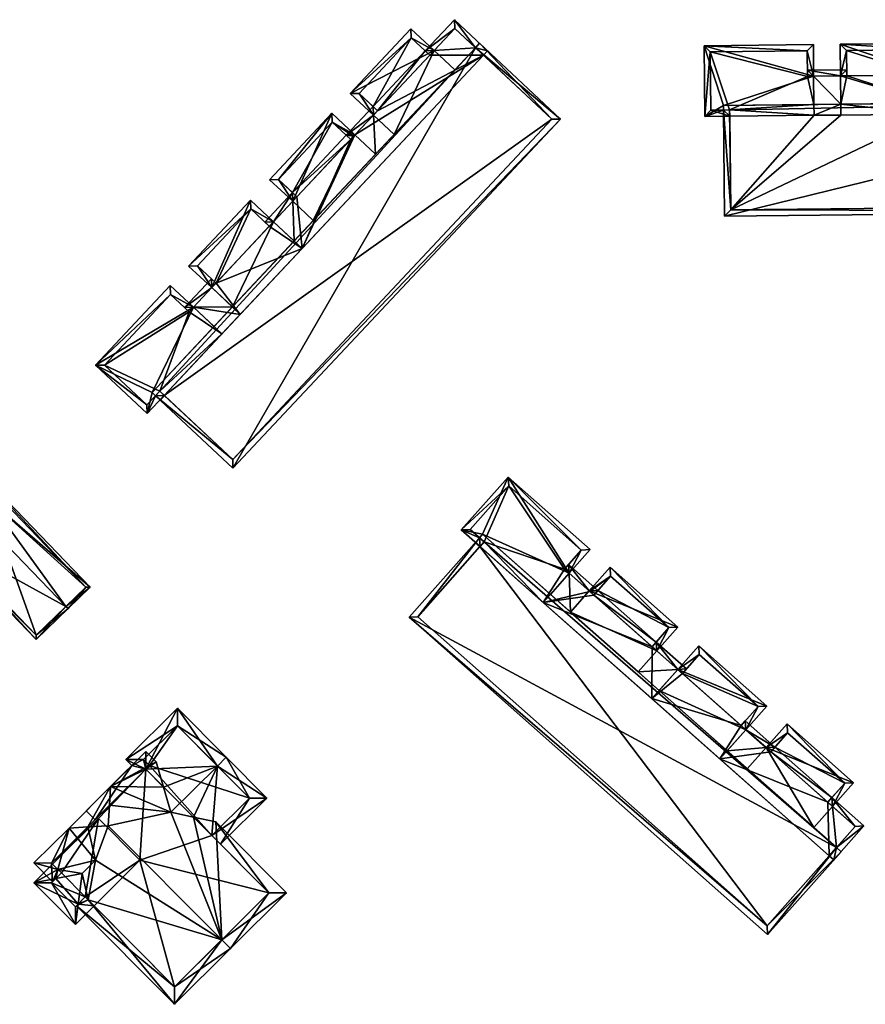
# Model space of a CAD drawing. Header units: inches. Extents: x 2685601 to 2690022, y 1235992 to 1239010.
# Tile 279 of 390: x 2689079 to 2689146, y 1237586 to 1237665. Entities that reach past the tile are written whole.
import ezdxf

# ---------------------------------------------------------------- set-up
doc = ezdxf.new("R2010")
doc.units = ezdxf.units.IN
doc.header["$MEASUREMENT"] = 0
doc.layers.add('Gebaeude Einzelhaus', color=10, linetype='Continuous')

msp = doc.modelspace()

# ---------------------------------------------------------------- meshes
at = {"layer": 'Gebaeude Einzelhaus'}
mesh = msp.add_polyface(dxfattribs=at)
corners = [(2689111.754, 1237662.873, 474.556), (2689113.407, 1237661.324, 474.75), (2689111.754, 1237662.873, 474.042), (2689113.407, 1237661.324, 475.408), (2689111.413, 1237662.509, 474.556), (2689111.413, 1237662.509, 474.042), (2689115.066, 1237663.094, 477.298), (2689115.704, 1237662.497, 475.023), (2689115.066, 1237663.094, 474.75), (2689121.186, 1237657.36, 473.809), (2689115.704, 1237662.497, 464.238), (2689121.186, 1237657.36, 464.238), (2689108.541, 1237656.132, 475.408), (2689111.413, 1237662.509, 464.238), (2689113.413, 1237664.644, 464.238), (2689107.23, 1237658.046, 464.238), (2689111.048, 1237662.851, 473.886), (2689113.413, 1237664.644, 474.042), (2689121.893, 1237657.383, 473.601), (2689115.408, 1237663.459, 477.298), (2689113.39, 1237665.35, 473.886), (2689116.045, 1237662.861, 475.023)]
mesh.append_faces([[corners[k] for k in face] for face in [(18, 9, 19), (19, 9, 6), (6, 18, 19), (16, 2, 5), (20, 17, 16), (16, 17, 2), (21, 8, 20), (20, 8, 17), (21, 7, 8), (5, 2, 16), (16, 17, 20), (17, 16, 2), (21, 8, 7), (8, 21, 20), (8, 20, 17), (1, 8, 2), (2, 8, 17)]], dxfattribs={"color": 13})
mesh.append_faces([[corners[k] for k in face] for face in [(0, 1, 2), (0, 3, 1), (0, 2, 4), (4, 2, 5), (6, 7, 8), (6, 9, 7), (7, 9, 10), (10, 9, 11), (3, 8, 1), (12, 6, 3), (3, 6, 8), (10, 13, 14), (10, 15, 13), (5, 13, 16), (2, 13, 5), (2, 14, 13), (2, 17, 14), (8, 10, 17), (17, 10, 14), (8, 7, 10)]], dxfattribs={"color": 41})
mesh = msp.add_polyface(dxfattribs=at)
corners = [(2689111.048, 1237662.851, 464.238), (2689106.865, 1237658.388, 464.238), (2689109.923, 1237663.904, 464.238), (2689105.741, 1237659.44, 464.238), (2689107.23, 1237658.046, 474.556), (2689107.23, 1237658.046, 474.042), (2689106.888, 1237657.681, 474.556), (2689106.888, 1237657.681, 474.042), (2689105.741, 1237659.44, 473.789), (2689106.865, 1237658.388, 473.886), (2689109.923, 1237663.904, 473.789), (2689111.413, 1237662.509, 474.556), (2689111.048, 1237662.851, 473.886), (2689111.413, 1237662.509, 474.042), (2689108.541, 1237656.132, 475.408), (2689107.062, 1237654.554, 475.408), (2689115.066, 1237663.094, 477.298), (2689111.413, 1237662.509, 464.238), (2689107.23, 1237658.046, 464.238), (2689115.704, 1237662.497, 464.238), (2689105.409, 1237656.103, 464.238), (2689111.754, 1237662.873, 474.556), (2689105.035, 1237659.418, 473.601), (2689109.9, 1237664.611, 473.601), (2689113.407, 1237661.324, 475.408), (2689104.703, 1237656.081, 473.886)]
mesh.append_faces([[corners[k] for k in face] for face in [(11, 10, 21), (8, 4, 6), (10, 8, 22), (22, 8, 6), (21, 10, 23), (23, 10, 22), (21, 14, 24), (21, 6, 14), (23, 22, 21), (21, 22, 6), (9, 7, 25), (9, 5, 7), (9, 7, 5), (7, 9, 25)]], dxfattribs={"color": 13})
mesh.append_faces([[corners[k] for k in face] for face in [(0, 1, 2), (2, 1, 3), (4, 5, 6), (6, 5, 7), (8, 9, 4), (4, 9, 5), (8, 1, 9), (8, 3, 1), (8, 10, 3), (3, 10, 2), (10, 0, 2), (11, 12, 10), (10, 12, 0), (11, 13, 12), (14, 15, 16), (17, 18, 0), (0, 18, 1), (19, 20, 18), (12, 17, 0), (7, 5, 18), (9, 18, 5), (9, 1, 18)]], dxfattribs={"color": 41})
mesh = msp.add_polyface(dxfattribs=at)
corners = [(2689144.359, 1237658.57, 464.298), (2689142.211, 1237658.548, 464.298), (2689142.187, 1237660.811, 464.298), (2689142.187, 1237660.811, 474.327), (2689144.336, 1237660.835, 474.327), (2689135.451, 1237658.108, 464.298), (2689141.688, 1237660.806, 464.298), (2689133.9, 1237662.766, 464.298), (2689141.666, 1237662.846, 464.298), (2689133.949, 1237658.091, 464.298), (2689142.187, 1237660.811, 474.841), (2689142.211, 1237658.548, 475.034), (2689142.211, 1237658.548, 475.691), (2689133.949, 1237658.091, 475.83), (2689133.9, 1237662.766, 474.074), (2689141.666, 1237662.846, 474.074), (2689141.688, 1237660.806, 474.327), (2689141.688, 1237660.806, 474.841), (2689141.683, 1237661.306, 474.171), (2689144.359, 1237658.57, 475.034), (2689133.395, 1237663.261, 473.886), (2689133.454, 1237657.586, 476.018), (2689142.161, 1237663.351, 473.886), (2689134.948, 1237658.473, 475.691)]
mesh.append_faces([[corners[k] for k in face] for face in [(18, 3, 16), (18, 4, 3), (16, 3, 18), (4, 18, 3), (19, 3, 11), (20, 14, 21), (21, 14, 13), (10, 15, 22), (22, 15, 20), (20, 15, 14), (10, 17, 15), (10, 23, 12), (10, 20, 23), (23, 20, 21), (10, 22, 20)]], dxfattribs={"color": 13})
mesh.append_faces([[corners[k] for k in face] for face in [(0, 1, 2), (2, 3, 4), (5, 6, 1), (1, 6, 2), (5, 7, 6), (6, 7, 8), (5, 9, 7), (10, 11, 3), (10, 12, 11), (13, 14, 9), (9, 14, 7), (14, 15, 7), (7, 15, 8), (16, 15, 17), (16, 6, 15), (15, 6, 8), (3, 17, 10), (3, 16, 17), (3, 2, 16), (16, 2, 6)]], dxfattribs={"color": 41})
mesh = msp.add_polyface(dxfattribs=at)
corners = [(2689151.579, 1237660.91, 474.327), (2689153.827, 1237660.934, 474.327), (2689151.579, 1237660.91, 464.298), (2689153.827, 1237660.934, 464.298), (2689151.079, 1237660.905, 464.298), (2689144.815, 1237662.88, 464.298), (2689151.058, 1237662.946, 464.298), (2689144.836, 1237660.84, 464.298), (2689144.836, 1237660.84, 474.327), (2689144.336, 1237660.835, 474.327), (2689144.815, 1237662.88, 474.074), (2689144.836, 1237660.84, 474.841), (2689151.058, 1237662.946, 474.074), (2689151.079, 1237660.905, 474.327), (2689151.079, 1237660.905, 474.841), (2689151.579, 1237660.91, 474.841), (2689144.831, 1237661.339, 474.171), (2689141.683, 1237661.306, 474.171), (2689151.074, 1237661.404, 474.171), (2689154.323, 1237661.438, 474.171), (2689144.336, 1237660.835, 474.841), (2689144.31, 1237663.375, 473.886), (2689151.553, 1237663.451, 473.886)]
mesh.append_faces([[corners[k] for k in face] for face in [(16, 9, 17), (16, 8, 9), (18, 0, 13), (19, 1, 18), (18, 1, 0), (13, 0, 18), (1, 19, 18), (1, 18, 0), (16, 9, 8), (9, 16, 17), (14, 12, 15), (10, 11, 20), (12, 10, 21), (21, 10, 20), (15, 12, 22), (22, 12, 21), (22, 21, 15), (15, 21, 20)]], dxfattribs={"color": 13})
mesh.append_faces([[corners[k] for k in face] for face in [(0, 1, 2), (2, 1, 3), (4, 5, 6), (4, 7, 5), (8, 7, 9), (10, 8, 11), (10, 7, 8), (10, 5, 7), (10, 12, 5), (5, 12, 6), (13, 12, 14), (13, 4, 12), (12, 4, 6), (0, 14, 15), (0, 13, 14), (0, 2, 13), (13, 2, 4)]], dxfattribs={"color": 41})
mesh = msp.add_polyface(dxfattribs=at)
corners = [(2689089.146, 1237635.438, 477.298), (2689102.073, 1237649.231, 475.407), (2689100.535, 1237647.59, 475.406), (2689096.216, 1237641.71, 464.238), (2689092.461, 1237642.287, 464.238), (2689093.929, 1237643.854, 464.238), (2689101.169, 1237646.995, 464.238), (2689094.748, 1237640.143, 464.238), (2689092.461, 1237642.287, 474.042), (2689093.929, 1237643.854, 474.042), (2689097.051, 1237650.169, 464.238), (2689094.271, 1237644.219, 464.238), (2689092.783, 1237645.613, 464.238), (2689098.54, 1237648.774, 464.238), (2689095.582, 1237642.305, 475.406), (2689093.929, 1237643.854, 474.556), (2689095.582, 1237642.305, 474.75), (2689094.271, 1237644.219, 474.042), (2689094.271, 1237644.219, 474.556), (2689092.783, 1237645.613, 473.789), (2689097.051, 1237650.169, 473.789), (2689090.63, 1237643.318, 473.789), (2689092.119, 1237641.921, 464.238), (2689090.63, 1237643.318, 464.238), (2689089.416, 1237635.185, 477.144), (2689115.066, 1237663.094, 477.298), (2689095.63, 1237629.36, 473.601), (2689093.906, 1237644.561, 473.886), (2689091.754, 1237642.264, 473.886), (2689092.076, 1237645.59, 473.601), (2689098.882, 1237649.139, 474.556), (2689097.029, 1237650.875, 473.601), (2689092.461, 1237642.287, 474.556), (2689090.608, 1237644.024, 473.601)]
mesh.append_faces([[corners[k] for k in face] for face in [(24, 25, 0), (24, 26, 25), (9, 27, 17), (8, 28, 9), (9, 28, 27), (8, 9, 28), (28, 9, 27), (27, 9, 17), (8, 16, 9), (19, 18, 15), (20, 19, 29), (29, 19, 15), (30, 14, 2), (30, 15, 14), (31, 29, 15), (32, 21, 33)]], dxfattribs={"color": 13})
mesh.append_faces([[corners[k] for k in face] for face in [(0, 1, 2), (3, 4, 5), (6, 7, 3), (8, 9, 4), (4, 9, 5), (10, 11, 12), (11, 3, 5), (13, 6, 11), (11, 6, 3), (14, 15, 16), (16, 15, 9), (17, 15, 18), (17, 9, 15), (17, 11, 9), (9, 11, 5), (19, 17, 18), (19, 11, 17), (19, 12, 11), (19, 20, 12), (21, 22, 23)]], dxfattribs={"color": 41})
mesh = msp.add_polyface(dxfattribs=at)
corners = [(2689090.126, 1237635.205, 464.238), (2689121.186, 1237657.36, 464.238), (2689095.608, 1237630.066, 464.238), (2689115.704, 1237662.497, 464.238), (2689121.186, 1237657.36, 473.809), (2689095.608, 1237630.066, 473.809), (2689100.535, 1237647.59, 475.406), (2689102.073, 1237649.231, 474.75), (2689100.535, 1237647.59, 474.75), (2689115.066, 1237663.094, 477.298), (2689102.073, 1237649.231, 475.407), (2689089.146, 1237635.438, 477.298), (2689107.062, 1237654.554, 474.75), (2689107.062, 1237654.554, 475.408), (2689108.541, 1237656.132, 474.75), (2689108.541, 1237656.132, 475.408), (2689104.703, 1237656.081, 464.238), (2689100.397, 1237651.486, 464.238), (2689103.579, 1237657.134, 464.238), (2689099.273, 1237652.539, 464.238), (2689105.409, 1237656.103, 474.556), (2689105.409, 1237656.103, 474.042), (2689100.42, 1237650.78, 474.556), (2689100.42, 1237650.78, 474.042), (2689100.761, 1237651.144, 474.556), (2689100.761, 1237651.144, 474.042), (2689099.273, 1237652.539, 473.789), (2689103.579, 1237657.134, 473.789), (2689105.3, 1237656.008, 474.551), (2689105.068, 1237655.739, 474.042), (2689105.068, 1237655.739, 474.556), (2689101.169, 1237646.995, 464.238), (2689105.409, 1237656.103, 464.238), (2689100.761, 1237651.144, 464.238), (2689105.068, 1237655.739, 464.238), (2689100.397, 1237651.486, 473.886), (2689095.63, 1237629.36, 473.601), (2689121.893, 1237657.383, 473.601), (2689103.556, 1237657.84, 473.601), (2689098.566, 1237652.516, 473.601)]
mesh.append_faces([[corners[k] for k in face] for face in [(36, 5, 37), (37, 5, 4), (9, 36, 37), (20, 10, 13), (20, 22, 10), (20, 38, 22), (22, 38, 39), (23, 8, 7)]], dxfattribs={"color": 13})
mesh.append_faces([[corners[k] for k in face] for face in [(0, 1, 2), (0, 3, 1), (4, 5, 1), (1, 5, 2), (6, 7, 8), (9, 10, 11), (6, 10, 7), (12, 13, 14), (14, 13, 15), (9, 13, 10), (16, 17, 18), (18, 17, 19), (20, 12, 21), (20, 13, 12), (10, 22, 7), (7, 22, 23), (24, 25, 22), (26, 27, 19), (19, 27, 18), (28, 29, 30), (31, 3, 0), (31, 32, 3), (33, 34, 31), (31, 34, 32), (33, 17, 34), (34, 17, 16), (23, 25, 33), (35, 33, 25)]], dxfattribs={"color": 41})
mesh = msp.add_polyface(dxfattribs=at)
corners = [(2689163.285, 1237661.031, 464.298), (2689161.147, 1237658.744, 464.298), (2689161.122, 1237661.009, 464.298), (2689163.307, 1237658.766, 464.298), (2689163.785, 1237661.036, 464.298), (2689163.307, 1237658.766, 475.692), (2689163.285, 1237661.031, 474.841), (2689163.307, 1237658.766, 475.035), (2689163.285, 1237661.031, 474.327), (2689153.851, 1237658.668, 464.298), (2689160.623, 1237661.004, 464.298), (2689153.827, 1237660.934, 464.298), (2689154.328, 1237660.939, 464.298), (2689161.122, 1237661.009, 474.841), (2689161.147, 1237658.744, 475.035), (2689161.122, 1237661.009, 474.327), (2689161.147, 1237658.744, 475.692), (2689153.851, 1237658.668, 475.692), (2689153.827, 1237660.934, 474.841), (2689153.851, 1237658.668, 475.034), (2689153.827, 1237660.934, 474.327), (2689154.328, 1237660.939, 474.327), (2689154.328, 1237660.939, 474.841), (2689160.623, 1237661.004, 474.327), (2689160.623, 1237661.004, 474.841), (2689151.611, 1237657.776, 464.298), (2689172.938, 1237650.479, 464.298), (2689135.535, 1237650.09, 464.298), (2689172.852, 1237658.865, 477.583), (2689134.948, 1237658.473, 477.583), (2689151.602, 1237658.645, 475.691), (2689172.938, 1237650.479, 474.094), (2689135.535, 1237650.09, 474.094), (2689173.443, 1237649.984, 473.886), (2689135.04, 1237649.585, 473.886)]
mesh.append_faces([[corners[k] for k in face] for face in [(15, 14, 8), (8, 14, 7), (13, 17, 16), (13, 18, 17), (32, 31, 33), (28, 34, 33)]], dxfattribs={"color": 13})
mesh.append_faces([[corners[k] for k in face] for face in [(0, 1, 2), (0, 3, 1), (0, 4, 3), (5, 6, 7), (7, 6, 8), (9, 10, 1), (1, 10, 2), (11, 12, 9), (9, 12, 10), (13, 14, 15), (13, 16, 14), (17, 18, 19), (19, 18, 20), (21, 18, 22), (21, 20, 18), (21, 12, 20), (20, 12, 11), (15, 23, 24), (23, 2, 10), (1, 25, 9), (1, 26, 25), (25, 26, 27), (16, 5, 14), (14, 5, 7), (17, 28, 16), (17, 29, 28), (19, 30, 17), (31, 32, 26)]], dxfattribs={"color": 41})
mesh = msp.add_polyface(dxfattribs=at)
corners = [(2689144.359, 1237658.57, 464.298), (2689142.187, 1237660.811, 464.298), (2689144.336, 1237660.835, 464.298), (2689153.827, 1237660.934, 464.298), (2689153.851, 1237658.668, 464.298), (2689151.579, 1237660.91, 464.298), (2689151.602, 1237658.645, 464.298), (2689144.336, 1237660.835, 474.327), (2689151.611, 1237657.776, 464.298), (2689144.368, 1237657.699, 464.298), (2689142.22, 1237657.679, 464.298), (2689142.211, 1237658.548, 464.298), (2689135.535, 1237650.09, 464.298), (2689142.211, 1237658.548, 475.034), (2689144.359, 1237658.57, 475.691), (2689144.359, 1237658.57, 475.034), (2689151.602, 1237658.645, 475.034), (2689151.602, 1237658.645, 475.691), (2689153.851, 1237658.668, 475.034), (2689153.851, 1237658.668, 475.692), (2689134.948, 1237658.473, 477.583), (2689172.938, 1237650.479, 464.298), (2689135.535, 1237650.09, 474.094), (2689151.079, 1237660.905, 464.298), (2689144.836, 1237660.84, 464.298), (2689151.579, 1237660.91, 474.841), (2689151.579, 1237660.91, 474.327), (2689144.336, 1237660.835, 474.841), (2689144.836, 1237660.84, 474.327), (2689144.836, 1237660.84, 474.841), (2689142.187, 1237660.811, 474.327), (2689153.827, 1237660.934, 474.327), (2689135.04, 1237649.585, 473.886), (2689173.443, 1237649.984, 473.886), (2689134.952, 1237658.102, 477.429), (2689172.852, 1237658.865, 477.583)]
mesh.append_faces([[corners[k] for k in face] for face in [(15, 7, 30), (26, 18, 31), (26, 16, 18), (32, 22, 33), (34, 35, 20), (34, 32, 35), (25, 27, 17), (17, 27, 14)]], dxfattribs={"color": 13})
mesh.append_faces([[corners[k] for k in face] for face in [(0, 1, 2), (3, 4, 5), (5, 4, 6), (1, 7, 2), (4, 8, 6), (9, 10, 0), (0, 10, 11), (8, 12, 9), (13, 14, 15), (16, 17, 18), (19, 17, 20), (20, 17, 14), (21, 22, 12), (0, 8, 9), (0, 6, 8), (6, 23, 5), (2, 24, 0), (0, 24, 6), (6, 24, 23), (25, 16, 26), (25, 17, 16), (15, 27, 7), (15, 14, 27), (28, 27, 29), (28, 7, 27), (7, 24, 2)]], dxfattribs={"color": 41})
mesh = msp.add_polyface(dxfattribs=at)
corners = [(2689144.368, 1237657.699, 464.298), (2689135.535, 1237650.09, 464.298), (2689142.22, 1237657.679, 464.298), (2689135.456, 1237657.607, 464.298), (2689134.948, 1237658.473, 477.583), (2689134.948, 1237658.473, 475.691), (2689134.952, 1237658.102, 477.429), (2689134.952, 1237658.102, 475.83), (2689142.211, 1237658.548, 475.691), (2689144.359, 1237658.57, 475.691), (2689142.211, 1237658.548, 475.034), (2689135.535, 1237650.09, 474.094), (2689135.456, 1237657.607, 476.018), (2689135.451, 1237658.108, 477.429), (2689135.451, 1237658.108, 475.83), (2689135.451, 1237658.108, 464.298), (2689142.211, 1237658.548, 464.298), (2689135.451, 1237658.108, 475.15), (2689133.949, 1237658.091, 475.83), (2689133.949, 1237658.091, 464.298), (2689134.952, 1237658.102, 475.15), (2689135.456, 1237657.601, 475.308), (2689134.958, 1237657.596, 475.308), (2689135.04, 1237649.585, 473.886), (2689133.454, 1237657.586, 476.018)]
mesh.append_faces([[corners[k] for k in face] for face in [(20, 21, 22), (20, 17, 21), (20, 21, 17), (20, 22, 21), (13, 11, 6), (6, 11, 23), (12, 7, 14), (24, 18, 12), (12, 18, 7), (7, 12, 14), (5, 24, 7), (7, 24, 12)]], dxfattribs={"color": 13})
mesh.append_faces([[corners[k] for k in face] for face in [(0, 1, 2), (2, 1, 3), (4, 5, 6), (6, 5, 7), (4, 8, 5), (4, 9, 8), (8, 9, 10), (11, 3, 1), (11, 12, 3), (11, 13, 12), (12, 13, 14), (6, 14, 13), (6, 7, 14), (15, 2, 3), (15, 16, 2), (12, 17, 3), (3, 17, 15), (12, 14, 17), (18, 17, 7), (7, 17, 14), (18, 19, 17), (17, 19, 15)]], dxfattribs={"color": 41})
mesh = msp.add_polyface(dxfattribs=at)
corners = [(2689100.42, 1237650.78, 474.556), (2689100.761, 1237651.144, 474.042), (2689100.42, 1237650.78, 474.042), (2689099.273, 1237652.539, 473.789), (2689100.397, 1237651.486, 473.886), (2689100.761, 1237651.144, 474.556), (2689100.397, 1237651.486, 464.238), (2689099.273, 1237652.539, 464.238), (2689100.761, 1237651.144, 464.238), (2689101.169, 1237646.995, 464.238), (2689098.882, 1237649.139, 464.238), (2689098.882, 1237649.139, 474.042), (2689098.54, 1237648.774, 464.238), (2689094.271, 1237644.219, 464.238), (2689097.051, 1237650.169, 464.238), (2689100.535, 1237647.59, 475.406), (2689100.535, 1237647.59, 474.75), (2689098.882, 1237649.139, 474.556), (2689092.783, 1237645.613, 464.238), (2689097.051, 1237650.169, 473.789), (2689098.54, 1237648.774, 474.042), (2689098.54, 1237648.774, 474.556), (2689098.566, 1237652.516, 473.601), (2689103.556, 1237657.84, 473.601), (2689098.175, 1237649.116, 473.886), (2689097.029, 1237650.875, 473.601), (2689092.076, 1237645.59, 473.601), (2689093.929, 1237643.854, 474.556)]
mesh.append_faces([[corners[k] for k in face] for face in [(3, 5, 0), (22, 3, 0), (23, 3, 22), (4, 11, 24), (24, 11, 20), (4, 2, 11), (4, 1, 2), (11, 4, 24), (20, 11, 24), (4, 2, 1), (2, 4, 11), (11, 16, 2), (21, 19, 17), (17, 19, 25), (25, 19, 26), (25, 27, 17)]], dxfattribs={"color": 13})
mesh.append_faces([[corners[k] for k in face] for face in [(0, 1, 2), (3, 4, 5), (5, 4, 1), (3, 6, 4), (3, 7, 6), (8, 9, 10), (2, 10, 11), (2, 8, 10), (4, 6, 8), (12, 13, 14), (10, 9, 12), (15, 16, 17), (17, 16, 11), (18, 19, 14), (20, 19, 21), (20, 12, 19), (19, 12, 14), (11, 21, 17), (11, 20, 21), (11, 10, 20), (20, 10, 12)]], dxfattribs={"color": 41})
mesh = msp.add_polyface(dxfattribs=at)
corners = [(2689108.541, 1237656.132, 475.408), (2689106.888, 1237657.681, 474.556), (2689108.541, 1237656.132, 474.75), (2689106.888, 1237657.681, 474.042), (2689103.579, 1237657.134, 473.789), (2689104.703, 1237656.081, 464.238), (2689103.579, 1237657.134, 464.238), (2689105.068, 1237655.739, 474.556), (2689104.703, 1237656.081, 473.886), (2689105.068, 1237655.739, 474.042), (2689105.3, 1237656.008, 474.551), (2689105.3, 1237656.008, 474.038), (2689105.409, 1237656.103, 474.042), (2689105.401, 1237656.095, 474.042), (2689105.409, 1237656.103, 474.556), (2689105.409, 1237656.103, 464.238), (2689105.401, 1237656.095, 464.238), (2689105.068, 1237655.739, 464.238), (2689105.3, 1237656.008, 464.238), (2689107.23, 1237658.046, 464.238), (2689099.273, 1237652.539, 473.789), (2689103.556, 1237657.84, 473.601), (2689107.062, 1237654.554, 474.75)]
mesh.append_faces([[corners[k] for k in face] for face in [(7, 4, 10), (4, 20, 21), (10, 4, 14), (14, 4, 21), (8, 11, 9), (8, 13, 11), (8, 12, 13), (8, 3, 12), (13, 8, 11), (11, 8, 9), (13, 12, 8), (3, 8, 12), (12, 22, 3), (3, 22, 2)]], dxfattribs={"color": 13})
mesh.append_faces([[corners[k] for k in face] for face in [(0, 1, 2), (2, 1, 3), (4, 5, 6), (7, 8, 4), (4, 8, 5), (7, 9, 8), (10, 11, 9), (12, 13, 14), (14, 13, 10), (10, 13, 11), (12, 15, 13), (13, 15, 16), (15, 17, 16), (16, 17, 18), (9, 17, 8), (8, 17, 5), (11, 17, 9), (11, 18, 17), (13, 16, 11), (11, 16, 18), (3, 15, 12), (3, 19, 15)]], dxfattribs={"color": 41})
mesh = msp.add_polyface(dxfattribs=at)
corners = [(2689089.146, 1237635.438, 477.298), (2689094.113, 1237640.738, 475.406), (2689089.146, 1237635.438, 475.406), (2689095.582, 1237642.305, 475.406), (2689094.113, 1237640.738, 474.75), (2689095.582, 1237642.305, 474.75), (2689100.535, 1237647.59, 475.406), (2689096.216, 1237641.71, 464.238), (2689094.748, 1237640.143, 464.238), (2689092.461, 1237642.287, 464.238), (2689101.169, 1237646.995, 464.238), (2689090.126, 1237635.205, 464.238), (2689090.123, 1237635.208, 464.238), (2689085.319, 1237637.649, 464.238), (2689089.758, 1237635.55, 464.238), (2689088.73, 1237634.453, 464.238), (2689090.63, 1237643.318, 464.238), (2689092.119, 1237641.921, 464.238), (2689092.461, 1237642.287, 474.556), (2689092.461, 1237642.287, 474.042), (2689085.319, 1237637.649, 473.789), (2689090.63, 1237643.318, 473.789), (2689092.119, 1237641.921, 474.043), (2689092.119, 1237641.921, 474.556), (2689091.754, 1237642.264, 473.886), (2689084.613, 1237637.626, 473.601), (2689088.73, 1237634.453, 475.545), (2689090.608, 1237644.024, 473.601), (2689088.753, 1237633.746, 475.733)]
mesh.append_faces([[corners[k] for k in face] for face in [(22, 24, 19), (19, 24, 22), (19, 4, 5), (25, 20, 26), (27, 21, 25), (25, 21, 20), (18, 23, 21), (25, 18, 27), (28, 2, 25), (25, 2, 18), (18, 2, 1)]], dxfattribs={"color": 13})
mesh.append_faces([[corners[k] for k in face] for face in [(0, 1, 2), (0, 3, 1), (1, 3, 4), (4, 3, 5), (0, 6, 3), (7, 8, 9), (10, 11, 8), (8, 11, 12), (13, 14, 15), (14, 8, 12), (16, 17, 13), (13, 17, 14), (14, 17, 8), (8, 17, 9), (1, 4, 18), (18, 4, 19), (15, 20, 13), (20, 21, 13), (13, 21, 16), (22, 21, 23), (22, 17, 21), (19, 22, 18), (18, 22, 23), (19, 17, 22), (19, 9, 17)]], dxfattribs={"color": 41})
mesh = msp.add_polyface(dxfattribs=at)
corners = [(2689090.126, 1237635.205, 475.022), (2689090.123, 1237635.208, 475.733), (2689090.123, 1237635.208, 475.021), (2689089.758, 1237635.55, 477.144), (2689089.758, 1237635.55, 475.545), (2689095.608, 1237630.066, 464.238), (2689095.608, 1237630.066, 473.809), (2689090.126, 1237635.205, 464.238), (2689089.416, 1237635.185, 477.144), (2689089.416, 1237635.185, 475.545), (2689089.146, 1237635.438, 477.298), (2689089.146, 1237635.438, 475.406), (2689090.123, 1237635.208, 464.238), (2689089.758, 1237635.55, 474.864), (2689089.758, 1237635.55, 464.238), (2689088.73, 1237634.453, 464.238), (2689088.73, 1237634.453, 475.545), (2689085.319, 1237637.649, 473.789), (2689095.63, 1237629.36, 473.601), (2689089.416, 1237635.185, 474.864), (2689089.784, 1237634.84, 475.022), (2689088.753, 1237633.746, 475.733), (2689084.613, 1237637.626, 473.601)]
mesh.append_faces([[corners[k] for k in face] for face in [(8, 6, 18), (8, 3, 6), (19, 2, 20), (20, 2, 0), (19, 13, 2), (19, 2, 13), (19, 20, 2), (2, 20, 0), (21, 9, 1), (1, 9, 4), (22, 16, 21), (21, 16, 9), (1, 9, 21), (21, 9, 11), (1, 4, 9)]], dxfattribs={"color": 13})
mesh.append_faces([[corners[k] for k in face] for face in [(0, 1, 2), (1, 3, 4), (5, 6, 7), (7, 6, 0), (0, 6, 1), (1, 6, 3), (8, 4, 3), (8, 9, 4), (10, 11, 8), (8, 11, 9), (0, 2, 7), (7, 2, 12), (2, 13, 12), (12, 13, 14), (1, 4, 2), (2, 4, 13), (13, 15, 14), (13, 16, 15), (13, 9, 16), (13, 4, 9), (16, 17, 15)]], dxfattribs={"color": 41})
mesh = msp.add_polyface(dxfattribs=at)
corners = [(2689072.441, 1237623.661, 470.548), (2689072.261, 1237623.488, 470.458), (2689079.84, 1237615.633, 470.458), (2689082.232, 1237618.288, 471.738), (2689082.405, 1237618.108, 471.738), (2689074.826, 1237625.962, 471.738), (2689075.895, 1237626.993, 471.398), (2689084.194, 1237619.833, 471.169), (2689072.903, 1237631.535, 471.169), (2689072.356, 1237630.66, 471.398), (2689072.183, 1237630.84, 471.398), (2689079.846, 1237615.986, 470.548), (2689083.84, 1237619.839, 471.226), (2689072.896, 1237631.181, 471.226), (2689072.896, 1237631.181, 462.975), (2689083.84, 1237619.839, 462.975), (2689072.356, 1237630.66, 462.975), (2689072.441, 1237623.661, 462.975), (2689079.846, 1237615.986, 462.975), (2689075.895, 1237626.993, 462.975)]
mesh.append_faces([[corners[k] for k in face] for face in [(8, 13, 10), (10, 13, 9), (4, 12, 7), (7, 12, 8), (8, 12, 13), (4, 3, 12), (11, 1, 0), (11, 2, 1), (11, 4, 2), (11, 3, 4), (3, 6, 5), (6, 8, 9), (9, 8, 10), (4, 7, 3), (3, 7, 6), (6, 7, 8), (0, 3, 5), (0, 2, 3), (3, 2, 4), (0, 1, 2)]], dxfattribs={"color": 13})
mesh.append_faces([[corners[k] for k in face] for face in [(15, 19, 14), (14, 19, 16), (15, 18, 19), (19, 18, 17), (15, 11, 18), (12, 3, 15), (15, 3, 11), (18, 11, 17), (17, 11, 0), (9, 13, 16), (16, 13, 14), (13, 12, 14), (14, 12, 15)]], dxfattribs={"color": 41})
mesh = msp.add_polyface(dxfattribs=at)
corners = [(2689115.638, 1237624.069, 477.583), (2689115.638, 1237624.069, 475.691), (2689115.393, 1237623.793, 477.43), (2689115.393, 1237623.793, 475.83), (2689115.432, 1237623.082, 475.307), (2689115.436, 1237623.086, 476.018), (2689115.436, 1237623.086, 475.305), (2689115.768, 1237623.461, 477.43), (2689115.768, 1237623.461, 475.83), (2689115.432, 1237623.082, 464.607), (2689110.451, 1237617.459, 474.094), (2689115.436, 1237623.086, 464.607), (2689115.768, 1237623.461, 475.149), (2689115.768, 1237623.461, 464.607), (2689114.643, 1237624.458, 464.607), (2689114.643, 1237624.458, 475.83), (2689117.741, 1237627.956, 474.074), (2689115.393, 1237623.793, 475.149), (2689115.058, 1237623.414, 475.307), (2689113.936, 1237624.415, 476.018), (2689117.699, 1237628.663, 473.886)]
mesh.append_faces([[corners[k] for k in face] for face in [(7, 10, 2), (17, 6, 18), (18, 6, 4), (17, 12, 6), (17, 6, 12), (17, 18, 6), (6, 18, 4), (19, 3, 5), (5, 3, 8), (19, 15, 3), (19, 16, 15), (19, 1, 20), (5, 3, 19), (19, 3, 1), (5, 8, 3)]], dxfattribs={"color": 13})
mesh.append_faces([[corners[k] for k in face] for face in [(0, 1, 2), (2, 1, 3), (4, 5, 6), (5, 7, 8), (9, 10, 4), (4, 10, 5), (5, 10, 7), (2, 8, 7), (2, 3, 8), (4, 6, 9), (9, 6, 11), (6, 12, 11), (11, 12, 13), (5, 8, 6), (6, 8, 12), (14, 12, 15), (15, 12, 3), (3, 12, 8), (14, 13, 12), (15, 16, 14)]], dxfattribs={"color": 41})
mesh = msp.add_polyface(dxfattribs=at)
corners = [(2689125.911, 1237620.719, 474.074), (2689125.911, 1237620.719, 464.607), (2689124.891, 1237619.566, 464.607), (2689115.638, 1237624.069, 477.583), (2689121.076, 1237619.252, 475.691), (2689115.638, 1237624.069, 475.691), (2689122.682, 1237617.829, 475.691), (2689120.499, 1237618.601, 464.607), (2689115.432, 1237623.082, 464.607), (2689115.436, 1237623.086, 464.607), (2689124.186, 1237619.526, 474.325), (2689122.577, 1237620.948, 464.607), (2689122.577, 1237620.948, 474.326), (2689115.768, 1237623.461, 464.607), (2689122.203, 1237621.279, 464.607), (2689117.741, 1237627.956, 464.607), (2689123.555, 1237622.806, 464.607), (2689114.643, 1237624.458, 464.607), (2689122.577, 1237620.948, 474.84), (2689121.076, 1237619.252, 475.034), (2689117.741, 1237627.956, 474.074), (2689123.555, 1237622.806, 474.074), (2689122.203, 1237621.279, 474.326), (2689122.203, 1237621.279, 474.84), (2689125.869, 1237621.425, 473.886), (2689124.186, 1237619.526, 474.839), (2689122.534, 1237621.653, 474.171), (2689124.891, 1237619.566, 474.171), (2689117.699, 1237628.663, 473.886), (2689113.936, 1237624.415, 476.018), (2689124.261, 1237622.849, 473.886)]
mesh.append_faces([[corners[k] for k in face] for face in [(24, 0, 25), (26, 12, 22), (26, 10, 12), (22, 12, 26), (26, 10, 27), (10, 26, 12), (28, 20, 29), (18, 21, 30), (30, 21, 28), (28, 21, 20), (18, 23, 21), (28, 18, 30), (28, 5, 18), (18, 5, 4)]], dxfattribs={"color": 13})
mesh.append_faces([[corners[k] for k in face] for face in [(0, 1, 2), (3, 4, 5), (3, 6, 4), (7, 8, 9), (10, 11, 12), (13, 7, 9), (13, 14, 7), (7, 14, 11), (13, 15, 14), (14, 15, 16), (13, 17, 15), (18, 19, 12), (17, 20, 15), (20, 21, 15), (15, 21, 16), (22, 21, 23), (22, 14, 21), (21, 14, 16), (12, 23, 18), (12, 22, 23), (12, 11, 22), (22, 11, 14)]], dxfattribs={"color": 41})
mesh = msp.add_polyface(dxfattribs=at)
corners = [(2689129.564, 1237615.426, 464.607), (2689124.891, 1237619.566, 464.607), (2689130.585, 1237616.58, 464.607), (2689125.911, 1237620.719, 464.607), (2689130.585, 1237616.58, 474.074), (2689129.233, 1237615.051, 474.84), (2689129.233, 1237615.051, 474.326), (2689129.564, 1237615.426, 474.17), (2689129.606, 1237614.721, 474.84), (2689129.606, 1237614.721, 474.326), (2689128.105, 1237613.025, 475.691), (2689128.105, 1237613.025, 475.034), (2689115.432, 1237623.082, 464.607), (2689138.45, 1237592.658, 464.606), (2689110.451, 1237617.459, 464.607), (2689121.076, 1237619.252, 475.034), (2689122.682, 1237617.829, 475.691), (2689122.682, 1237617.829, 475.034), (2689129.789, 1237611.534, 475.034), (2689115.638, 1237624.069, 477.583), (2689129.789, 1237611.534, 475.692), (2689138.45, 1237592.658, 474.093), (2689110.451, 1237617.459, 474.094), (2689129.233, 1237615.051, 464.607), (2689124.559, 1237619.191, 464.607), (2689129.213, 1237610.884, 464.607), (2689120.499, 1237618.601, 464.607), (2689143.432, 1237598.281, 464.606), (2689131.291, 1237616.623, 473.886), (2689125.869, 1237621.425, 473.886), (2689124.186, 1237619.526, 474.839), (2689109.745, 1237617.416, 473.886), (2689138.493, 1237591.951, 473.885), (2689115.393, 1237623.793, 477.43), (2689144.011, 1237598.935, 477.583), (2689131.29, 1237613.229, 474.326)]
mesh.append_faces([[corners[k] for k in face] for face in [(28, 4, 29), (8, 16, 10), (28, 30, 8), (8, 30, 16), (22, 21, 31), (31, 21, 32), (33, 34, 19), (33, 31, 34), (7, 9, 6), (6, 9, 7), (18, 35, 11), (11, 35, 9)]], dxfattribs={"color": 13})
mesh.append_faces([[corners[k] for k in face] for face in [(0, 1, 2), (3, 4, 2), (5, 6, 7), (8, 9, 5), (5, 9, 6), (10, 11, 8), (8, 11, 9), (12, 13, 14), (15, 16, 17), (10, 18, 11), (19, 20, 10), (10, 20, 18), (21, 22, 13), (13, 22, 14), (23, 24, 0), (0, 24, 1), (25, 26, 23), (23, 26, 24), (25, 12, 26), (25, 27, 12), (6, 23, 7), (7, 23, 0), (9, 23, 6)]], dxfattribs={"color": 41})
mesh = msp.add_polyface(dxfattribs=at)
corners = [(2689130.585, 1237616.58, 464.607), (2689124.891, 1237619.566, 464.607), (2689125.911, 1237620.719, 464.607), (2689124.559, 1237619.191, 474.84), (2689124.559, 1237619.191, 474.326), (2689124.249, 1237619.47, 474.839), (2689124.249, 1237619.47, 474.325), (2689124.186, 1237619.526, 474.839), (2689124.186, 1237619.526, 474.325), (2689125.911, 1237620.719, 474.074), (2689124.891, 1237619.566, 474.171), (2689130.585, 1237616.58, 474.074), (2689122.682, 1237617.829, 475.691), (2689122.682, 1237617.829, 475.034), (2689121.076, 1237619.252, 475.691), (2689121.076, 1237619.252, 475.034), (2689115.638, 1237624.069, 477.583), (2689128.105, 1237613.025, 475.691), (2689110.451, 1237617.459, 464.607), (2689110.451, 1237617.459, 474.094), (2689115.432, 1237623.082, 464.607), (2689124.559, 1237619.191, 464.607), (2689120.499, 1237618.601, 464.607), (2689124.249, 1237619.47, 464.607), (2689122.577, 1237620.948, 464.607), (2689122.577, 1237620.948, 474.84), (2689125.869, 1237621.425, 473.886), (2689131.291, 1237616.623, 473.886), (2689115.393, 1237623.793, 477.43), (2689109.745, 1237617.416, 473.886), (2689122.534, 1237621.653, 474.171), (2689122.577, 1237620.948, 474.326)]
mesh.append_faces([[corners[k] for k in face] for face in [(7, 9, 5), (5, 9, 3), (26, 11, 9), (27, 26, 7), (28, 19, 29), (10, 8, 30), (10, 6, 8), (10, 4, 6), (4, 10, 6), (8, 6, 10), (31, 13, 8), (31, 15, 13)]], dxfattribs={"color": 13})
mesh.append_faces([[corners[k] for k in face] for face in [(0, 1, 2), (3, 4, 5), (5, 4, 6), (5, 6, 7), (7, 6, 8), (9, 10, 3), (3, 10, 4), (9, 1, 10), (9, 11, 2), (12, 7, 13), (13, 7, 8), (14, 12, 15), (16, 17, 12), (18, 19, 20), (21, 22, 23), (23, 22, 24), (8, 23, 24), (8, 6, 23), (4, 21, 6), (6, 21, 23), (10, 21, 4), (10, 1, 21), (25, 14, 15)]], dxfattribs={"color": 41})
mesh = msp.add_polyface(dxfattribs=at)
corners = [(2689130.585, 1237616.58, 474.074), (2689129.564, 1237615.426, 464.607), (2689130.585, 1237616.58, 464.607), (2689129.233, 1237615.051, 474.84), (2689129.564, 1237615.426, 474.17), (2689144.011, 1237598.935, 477.583), (2689129.789, 1237611.534, 475.692), (2689115.638, 1237624.069, 477.583), (2689129.213, 1237610.884, 464.607), (2689129.233, 1237615.051, 464.607), (2689131.29, 1237613.229, 464.607), (2689129.606, 1237614.721, 474.326), (2689131.29, 1237613.229, 474.326), (2689131.664, 1237612.898, 464.607), (2689136.376, 1237608.723, 464.606), (2689134.674, 1237606.046, 464.606), (2689133.016, 1237614.425, 464.607), (2689137.729, 1237610.25, 464.607), (2689131.29, 1237613.229, 474.84), (2689129.789, 1237611.534, 475.034), (2689131.664, 1237612.898, 474.326), (2689131.664, 1237612.898, 474.84), (2689133.016, 1237614.425, 474.073), (2689137.729, 1237610.25, 474.073), (2689131.291, 1237616.623, 473.886), (2689129.606, 1237614.721, 474.84), (2689131.995, 1237613.272, 474.17), (2689132.974, 1237615.131, 473.886), (2689136.751, 1237608.391, 474.84), (2689135.25, 1237606.696, 475.691), (2689138.435, 1237610.293, 473.885)]
mesh.append_faces([[corners[k] for k in face] for face in [(24, 25, 0), (0, 25, 3), (26, 12, 4), (4, 12, 11), (26, 20, 12), (26, 12, 20), (12, 26, 4), (12, 4, 11), (22, 21, 18), (23, 22, 27), (27, 22, 18), (28, 6, 29), (28, 18, 6), (18, 30, 27)]], dxfattribs={"color": 13})
mesh.append_faces([[corners[k] for k in face] for face in [(0, 1, 2), (3, 4, 0), (0, 4, 1), (5, 6, 7), (8, 9, 10), (11, 10, 9), (11, 12, 10), (13, 8, 10), (13, 14, 8), (8, 14, 15), (13, 16, 17), (6, 18, 19), (19, 18, 12), (20, 18, 21), (20, 12, 18), (20, 13, 12), (12, 13, 10), (22, 20, 21), (22, 13, 20), (22, 16, 13), (22, 23, 16)]], dxfattribs={"color": 41})
mesh = msp.add_polyface(dxfattribs=at)
corners = [(2689143.654, 1237602.945, 464.606), (2689139.076, 1237607.001, 464.606), (2689144.675, 1237604.099, 464.606), (2689140.096, 1237608.153, 464.606), (2689143.696, 1237602.239, 474.84), (2689142.195, 1237600.544, 475.691), (2689142.195, 1237600.544, 475.034), (2689136.868, 1237605.262, 475.692), (2689138.37, 1237606.957, 474.84), (2689136.868, 1237605.262, 475.034), (2689138.37, 1237606.957, 474.326), (2689138.744, 1237606.626, 474.84), (2689138.744, 1237606.626, 474.326), (2689139.076, 1237607.001, 474.17), (2689140.096, 1237608.153, 474.073), (2689144.675, 1237604.099, 474.073), (2689115.432, 1237623.082, 464.607), (2689143.432, 1237598.281, 464.606), (2689138.45, 1237592.658, 464.606), (2689144.011, 1237598.935, 475.034), (2689144.011, 1237598.935, 477.583), (2689135.25, 1237606.696, 475.034), (2689135.25, 1237606.696, 475.691), (2689129.789, 1237611.534, 475.692), (2689138.45, 1237592.658, 474.093), (2689143.432, 1237598.281, 475.307), (2689134.674, 1237606.046, 464.606), (2689129.213, 1237610.884, 464.607), (2689143.323, 1237602.57, 464.606), (2689138.744, 1237606.626, 464.606), (2689145.381, 1237604.141, 473.885), (2689140.054, 1237608.859, 473.885), (2689144.385, 1237598.604, 477.583), (2689138.493, 1237591.951, 473.885), (2689109.745, 1237617.416, 473.886)]
mesh.append_faces([[corners[k] for k in face] for face in [(30, 8, 4), (4, 8, 5), (5, 8, 7), (30, 31, 8), (32, 24, 20), (33, 24, 32), (20, 33, 32), (20, 34, 33), (10, 21, 9)]], dxfattribs={"color": 13})
mesh.append_faces([[corners[k] for k in face] for face in [(0, 1, 2), (2, 1, 3), (4, 5, 6), (7, 8, 9), (9, 8, 10), (11, 12, 8), (11, 13, 12), (14, 15, 3), (3, 15, 2), (16, 17, 18), (5, 19, 6), (7, 20, 5), (21, 22, 9), (9, 22, 7), (7, 22, 20), (20, 22, 23), (24, 25, 20), (24, 17, 25), (24, 18, 17), (26, 17, 27), (26, 28, 17), (26, 29, 28), (28, 29, 0), (0, 29, 1), (10, 12, 29), (13, 29, 12)]], dxfattribs={"color": 41})
mesh = msp.add_polyface(dxfattribs=at)
corners = [(2689138.37, 1237606.957, 474.84), (2689138.744, 1237606.626, 474.326), (2689138.37, 1237606.957, 474.326), (2689140.096, 1237608.153, 474.073), (2689139.076, 1237607.001, 474.17), (2689138.744, 1237606.626, 474.84), (2689139.076, 1237607.001, 464.606), (2689140.096, 1237608.153, 464.606), (2689136.751, 1237608.391, 464.606), (2689138.744, 1237606.626, 464.606), (2689134.674, 1237606.046, 464.606), (2689136.751, 1237608.391, 474.326), (2689136.376, 1237608.723, 464.606), (2689131.664, 1237612.898, 464.607), (2689137.729, 1237610.25, 464.607), (2689135.25, 1237606.696, 475.691), (2689135.25, 1237606.696, 475.034), (2689136.751, 1237608.391, 474.84), (2689133.016, 1237614.425, 464.607), (2689137.729, 1237610.25, 474.073), (2689136.376, 1237608.723, 474.326), (2689136.376, 1237608.723, 474.84), (2689144.675, 1237604.099, 474.073), (2689140.054, 1237608.859, 473.885), (2689136.708, 1237609.098, 474.17), (2689138.435, 1237610.293, 473.885), (2689132.974, 1237615.131, 473.886), (2689131.29, 1237613.229, 474.84)]
mesh.append_faces([[corners[k] for k in face] for face in [(3, 5, 0), (22, 3, 23), (23, 3, 0), (4, 11, 24), (24, 11, 20), (4, 2, 11), (4, 1, 2), (11, 4, 24), (20, 11, 24), (4, 2, 1), (2, 4, 11), (11, 16, 2), (25, 19, 26), (21, 19, 17), (17, 19, 25), (17, 25, 27)]], dxfattribs={"color": 13})
mesh.append_faces([[corners[k] for k in face] for face in [(0, 1, 2), (3, 4, 5), (3, 6, 4), (3, 7, 6), (8, 9, 10), (2, 8, 11), (2, 9, 8), (4, 6, 9), (10, 12, 8), (13, 14, 12), (15, 16, 17), (17, 16, 11), (18, 19, 14), (20, 19, 21), (20, 12, 19), (19, 12, 14), (11, 21, 17), (11, 20, 21), (11, 8, 20), (20, 8, 12)]], dxfattribs={"color": 41})
mesh = msp.add_polyface(dxfattribs=at)
corners = [(2689093.925, 1237599.907, 471.119), (2689094.63, 1237599.198, 470.566), (2689098.356, 1237602.905, 470.566), (2689094.387, 1237605.478, 473.126), (2689095.095, 1237606.183, 473.126), (2689092.457, 1237601.382, 472.271), (2689090.659, 1237601.77, 473.126), (2689088.64, 1237605.219, 471.343), (2689091.175, 1237610.124, 470.566), (2689087.044, 1237606.014, 470.566), (2689087.529, 1237605.525, 470.882), (2689084.572, 1237601.174, 471.343), (2689083.866, 1237601.883, 470.882), (2689090.061, 1237603.791, 472.272), (2689096.943, 1237602.909, 471.119), (2689091.171, 1237608.71, 471.026), (2689088.458, 1237606.009, 471.026), (2689088.943, 1237605.52, 471.343), (2689096.943, 1237602.909, 463.135), (2689091.171, 1237608.71, 463.135), (2689088.458, 1237606.009, 463.135), (2689088.943, 1237605.52, 463.135), (2689088.64, 1237605.219, 463.135), (2689093.925, 1237599.907, 463.135)]
mesh.append_faces([[corners[k] for k in face] for face in [(10, 11, 12), (10, 7, 11), (9, 16, 10), (10, 16, 7), (7, 16, 17), (4, 15, 8), (8, 15, 9), (9, 15, 16), (4, 3, 15), (1, 14, 2), (2, 14, 4), (4, 14, 3), (1, 0, 14), (3, 13, 6), (3, 7, 13), (7, 10, 11), (11, 10, 12), (7, 9, 10), (4, 8, 3), (3, 8, 7), (7, 8, 9), (0, 3, 5), (5, 3, 6), (0, 2, 3), (3, 2, 4), (0, 1, 2)]], dxfattribs={"color": 13})
mesh.append_faces([[corners[k] for k in face] for face in [(18, 21, 19), (19, 21, 20), (18, 23, 21), (21, 23, 22), (18, 14, 23), (23, 14, 0), (17, 21, 7), (7, 21, 22), (17, 16, 21), (21, 16, 20), (16, 15, 20), (20, 15, 19), (15, 18, 19), (3, 14, 15), (15, 14, 18)]], dxfattribs={"color": 41})
mesh = msp.add_polyface(dxfattribs=at)
corners = [(2689143.696, 1237602.239, 474.84), (2689142.195, 1237600.544, 475.034), (2689143.696, 1237602.239, 474.326), (2689144.675, 1237604.099, 474.073), (2689143.654, 1237602.945, 464.606), (2689144.675, 1237604.099, 464.606), (2689143.323, 1237602.57, 474.84), (2689143.654, 1237602.945, 474.17), (2689143.323, 1237602.57, 474.326), (2689142.195, 1237600.544, 475.691), (2689144.011, 1237598.935, 477.583), (2689144.011, 1237598.935, 475.034), (2689143.432, 1237598.281, 475.307), (2689143.432, 1237598.281, 464.606), (2689143.323, 1237602.57, 464.606), (2689145.513, 1237600.63, 464.606), (2689145.513, 1237600.63, 474.326), (2689145.381, 1237604.141, 473.885), (2689140.054, 1237608.859, 473.885), (2689146.219, 1237600.673, 474.17), (2689143.806, 1237597.949, 475.307)]
mesh.append_faces([[corners[k] for k in face] for face in [(6, 3, 0), (0, 3, 17), (17, 3, 18), (7, 2, 8), (19, 16, 7), (7, 16, 2), (20, 11, 19), (19, 11, 16), (20, 12, 11), (20, 11, 12), (11, 20, 19), (8, 2, 7), (7, 16, 19), (19, 16, 11), (16, 7, 2), (11, 2, 1), (11, 16, 2)]], dxfattribs={"color": 13})
mesh.append_faces([[corners[k] for k in face] for face in [(0, 1, 2), (3, 4, 5), (6, 7, 3), (3, 7, 4), (6, 8, 7), (0, 2, 6), (6, 2, 8), (9, 10, 11), (10, 12, 11), (13, 14, 15), (8, 14, 7), (7, 14, 4), (2, 14, 8), (16, 15, 2), (2, 15, 14), (11, 13, 16), (16, 13, 15), (11, 12, 13)]], dxfattribs={"color": 41})
mesh = msp.add_polyface(dxfattribs=at)
corners = [(2689083.208, 1237594.395, 472.662), (2689082.996, 1237592.774, 471.418), (2689084.495, 1237594.265, 471.418), (2689084.011, 1237594.751, 472.272), (2689083.529, 1237596.851, 474.546), (2689084.611, 1237597.928, 474.546), (2689081.591, 1237597.185, 472.272), (2689079.668, 1237596.12, 471.418), (2689081.418, 1237596.451, 472.836), (2689081.167, 1237597.611, 471.418), (2689081.871, 1237596.903, 472.835), (2689081.081, 1237596.116, 472.379), (2689083, 1237594.188, 472.38), (2689083.79, 1237594.974, 472.662), (2689094.729, 1237591.539, 476.822), (2689099.923, 1237595.295, 471.418), (2689094.254, 1237600.994, 471.418), (2689095.434, 1237590.83, 476.822), (2689092.457, 1237601.382, 472.271), (2689090.659, 1237601.77, 473.126), (2689085.824, 1237603.83, 474.811), (2689090.061, 1237603.791, 472.272), (2689085.731, 1237602.327, 475.772), (2689085.629, 1237600.685, 476.822), (2689089.464, 1237605.809, 471.418), (2689088.643, 1237606.634, 471.418), (2689083.081, 1237594.269, 471.418), (2689090.945, 1237586.364, 471.418), (2689083.79, 1237594.974, 472.272), (2689083.987, 1237600.592, 475.772), (2689082.484, 1237600.506, 474.811), (2689079.665, 1237597.703, 471.418), (2689081.163, 1237596.197, 471.418), (2689081.871, 1237596.903, 472.272), (2689098.509, 1237595.299, 472.271), (2689088.639, 1237605.22, 472.272), (2689090.949, 1237587.778, 472.272), (2689081.079, 1237597.699, 472.271), (2689081.871, 1237596.903, 463.135), (2689081.167, 1237597.611, 463.135), (2689081.081, 1237596.116, 463.135), (2689083, 1237594.188, 463.135), (2689083.79, 1237594.974, 463.135), (2689084.495, 1237594.265, 463.135), (2689084.836, 1237601.261, 463.135), (2689088.165, 1237597.915, 463.135), (2689090.949, 1237587.778, 463.135), (2689098.509, 1237595.299, 463.135), (2689093.925, 1237599.907, 471.119), (2689093.925, 1237599.907, 463.135), (2689088.64, 1237605.219, 471.343), (2689081.079, 1237597.699, 463.135), (2689088.64, 1237605.219, 463.135)]
mesh.append_faces([[corners[k] for k in face] for face in [(32, 6, 33), (30, 37, 31), (31, 37, 32), (32, 37, 6), (30, 29, 37), (20, 29, 30), (20, 22, 29), (27, 36, 17), (17, 36, 14), (27, 26, 36), (36, 26, 3), (3, 26, 28), (35, 24, 21), (35, 25, 24), (35, 20, 25), (35, 22, 20), (17, 34, 15), (15, 34, 16), (16, 34, 18), (17, 14, 34), (20, 29, 22), (22, 29, 23), (20, 30, 29), (6, 32, 33), (6, 31, 32), (5, 30, 6), (6, 30, 31), (5, 29, 30), (5, 23, 29), (3, 14, 5), (5, 14, 23), (3, 27, 14), (14, 27, 17), (28, 26, 3), (3, 26, 27), (20, 24, 25), (20, 21, 24), (14, 19, 23), (23, 19, 22), (22, 19, 20), (20, 19, 21), (14, 18, 19), (14, 16, 18), (17, 15, 14), (14, 15, 16), (3, 0, 13), (3, 2, 0), (0, 2, 1), (1, 12, 0), (7, 11, 1), (1, 11, 12), (7, 8, 11), (7, 6, 8), (8, 6, 10), (7, 9, 6), (7, 0, 8), (8, 0, 4), (7, 1, 0), (6, 4, 5), (6, 8, 4), (9, 7, 6), (6, 7, 8), (0, 3, 4), (4, 3, 5), (0, 2, 3), (0, 1, 2)]], dxfattribs={"color": 13})
mesh.append_faces([[corners[k] for k in face] for face in [(52, 44, 51), (51, 44, 39), (49, 45, 52), (52, 45, 44), (45, 46, 43), (49, 47, 45), (45, 47, 46), (37, 9, 6), (37, 51, 9), (9, 51, 39), (50, 22, 35), (50, 29, 22), (50, 37, 29), (52, 51, 50), (50, 51, 37), (50, 35, 21), (48, 47, 49), (18, 34, 48), (48, 34, 47), (34, 46, 47), (14, 36, 34), (34, 36, 46), (3, 2, 36), (36, 2, 46), (46, 2, 43), (44, 38, 39), (43, 42, 45), (45, 42, 44), (44, 42, 38), (38, 42, 40), (40, 42, 41), (28, 3, 13), (28, 2, 3), (28, 42, 2), (2, 42, 43), (12, 28, 0), (0, 28, 13), (12, 41, 28), (28, 41, 42), (12, 11, 41), (41, 11, 40), (33, 8, 10), (33, 11, 8), (33, 40, 11), (33, 38, 40), (6, 33, 10), (6, 9, 33), (33, 9, 38), (38, 9, 39)]], dxfattribs={"color": 41})

doc.saveas('drawing.dxf')
